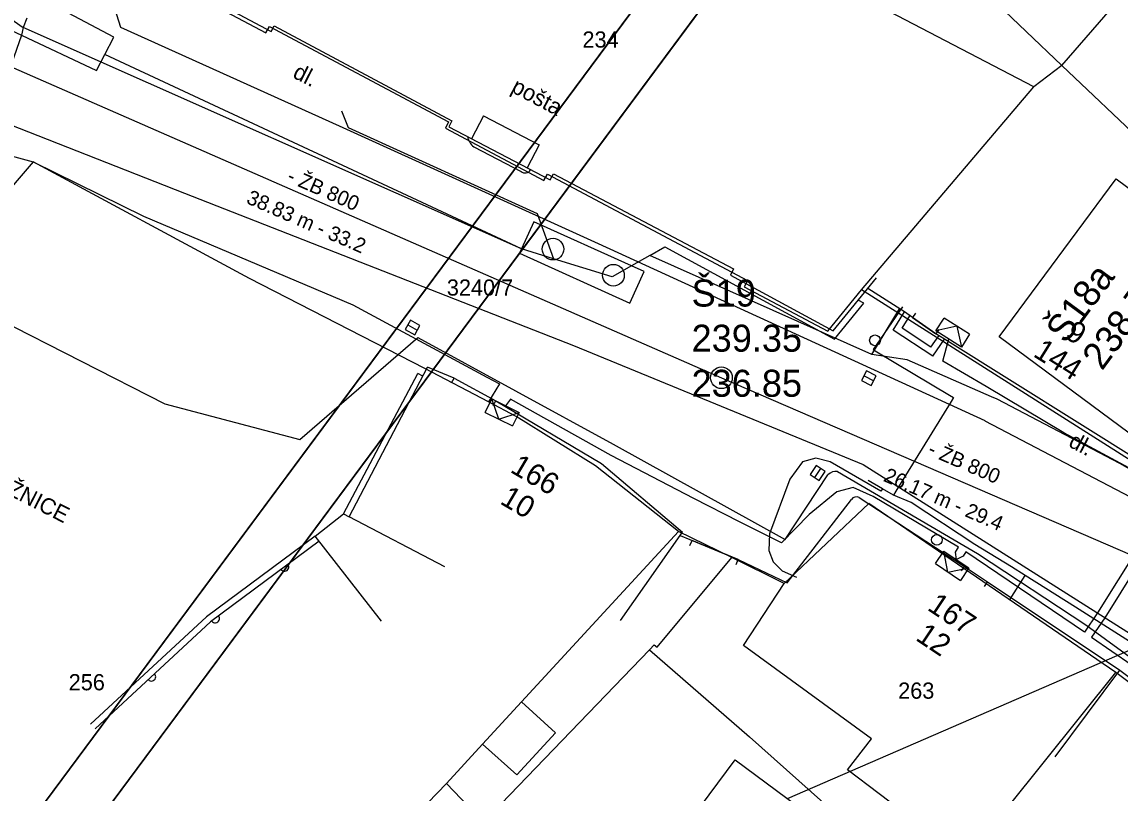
# Model space of a CAD drawing. Extents: x -601580 to 4, y -1204314 to 4.
# Drawn here: x -600492.6 to -600441.7, y -1203870.6 to -1203834.9 of the extents above; entities that cross this region are included whole.
import ezdxf

# ---------------------------------------------------------------- set-up
doc = ezdxf.new("R2010")
doc.units = 0
for name, color, linetype in [('00-EON NN', 7, 'Continuous'), ('00-INNOGY-STL', 7, 'Continuous'), ('00-KN-HRANICE PARCEL', 7, 'Continuous'), ('00-KN-PARC. CISLA', 7, 'Continuous'), ('00-KN-VNITRNI KRESBA', 7, 'Continuous'), ('00-POLOHOPIS', 7, 'Continuous'), ('00-RAZÍTKO', 7, 'Continuous'), ('00-SITE KOM. KABEL', 7, 'Continuous'), ('00-VAK-KANAL-POPIS', 7, 'Continuous'), ('00-VAK-KANAL-POTRUBI', 7, 'Continuous'), ('00-VAK-VODA-RAD IGIS', 7, 'Continuous'), ('11-REKONSTRUKCE KANALIZACE POPIS', 7, 'Continuous'), ('Vrstva 26', 7, 'Continuous'), ('Vrstva 27', 7, 'Continuous'), ('Vrstva 28', 7, 'Continuous'), ('Vrstva 31', 7, 'Continuous'), ('Vrstva 40', 7, 'Continuous'), ('Vrstva 41', 7, 'Continuous'), ('Vrstva 6', 7, 'Continuous'), ('Vrstva 9', 7, 'Continuous')]:
    doc.layers.add(name, color=color, linetype=linetype)

# ---------------------------------------------------------------- blocks, each defined once
blk = doc.blocks.new('6.14A_1016')
at = {"layer": 'Vrstva 28'}
blk.add_circle((0, 0), 0.25, dxfattribs=at)
blk = doc.blocks.new('6.14B_8')
at = {"layer": 'Vrstva 31'}
blk.add_circle((0, 0), 0.25, dxfattribs=at)
blk = doc.blocks.new('6.30_296')
at = {"layer": 'Vrstva 27'}
blk.add_line((-0.25, 0), (0.25, 0), dxfattribs=at)
blk.add_lwpolyline([(-0.249, -0.25), (0.25, -0.249), (0.249, 0.25), (-0.25, 0.249)], close=True, dxfattribs=at)
blk = doc.blocks.new('6.30_300')
at = {"layer": 'Vrstva 27'}
blk.add_line((-0.25, 0), (0.25, 0), dxfattribs=at)
blk.add_lwpolyline([(-0.25, -0.249), (0.249, -0.25), (0.25, 0.249), (-0.249, 0.25)], close=True, dxfattribs=at)
blk = doc.blocks.new('POS')
at = {"layer": 'Vrstva 41'}
blk.add_text('pošta', height=0.75, rotation=0, dxfattribs=at).set_placement((-1.238, -0.375))
blk = doc.blocks.new('DL_56')
at = {"layer": 'Vrstva 40'}
blk.add_text('dl.', height=0.75, rotation=0, dxfattribs=at).set_placement((-0.174, -0.375))
blk = doc.blocks.new('VCHOD_2486')
at = {"layer": 'Vrstva 6'}
blk.add_line((0, 0.25), (0, 0), dxfattribs=at)
blk = doc.blocks.new('VCHOD_2488')
at = {"layer": 'Vrstva 6'}
blk.add_line((0, 0.25), (0, 0), dxfattribs=at)
blk = doc.blocks.new('VCHOD_2490')
at = {"layer": 'Vrstva 6'}
blk.add_line((0, 0.25), (0, 0), dxfattribs=at)
blk = doc.blocks.new('VCHOD_2492')
at = {"layer": 'Vrstva 6'}
blk.add_line((0, 0.25), (0, 0), dxfattribs=at)
blk = doc.blocks.new('VCHOD_2494')
at = {"layer": 'Vrstva 6'}
blk.add_line((0, 0.25), (0, 0), dxfattribs=at)
blk = doc.blocks.new('VCHOD_2496')
at = {"layer": 'Vrstva 6'}
blk.add_line((0, 0.25), (0, 0), dxfattribs=at)
blk = doc.blocks.new('6.20D_500')
at = {"layer": 'Vrstva 27'}
blk.add_circle((0, 0), 0.5, dxfattribs=at)
blk = doc.blocks.new('6.20D_502')
at = {"layer": 'Vrstva 27'}
blk.add_circle((0, 0), 0.5, dxfattribs=at)
blk = doc.blocks.new('6.30_1136')
at = {"layer": 'Vrstva 27'}
blk.add_line((-0.25, 0), (0.25, 0), dxfattribs=at)
blk.add_lwpolyline([(-0.25, -0.25), (0.25, -0.25), (0.25, 0.25), (-0.25, 0.25)], close=True, dxfattribs=at)
blk = doc.blocks.new('VCHOD_4680')
at = {"layer": 'Vrstva 6'}
blk.add_line((0, 0.25), (0, 0), dxfattribs=at)
blk = doc.blocks.new('VCHOD_4682')
at = {"layer": 'Vrstva 6'}
blk.add_line((0, 0.25), (0, 0), dxfattribs=at)
blk = doc.blocks.new('NN630')
at = {"layer": 'Vrstva 9'}
for points in [[(-3, -700), (-703, 0)], [(-703, -700), (-703, 0), (697, 0), (697, -700)], [(-3, -700), (697, 0)], [(-703, -700), (697, -700)]]:
    blk.add_lwpolyline(points, dxfattribs=at)

msp = doc.modelspace()

# ---------------------------------------------------------------- linework, layer by layer
for points in [[(-600427.929, -1203789.586), (-600429.936, -1203788.096), (-600492.548, -1203872.448), (-600373.307, -1203960.957), (-600310.695, -1203876.605), (-600312.703, -1203875.115)], [(-600429.419, -1203791.594), (-600489.051, -1203871.931), (-600373.825, -1203957.46), (-600314.193, -1203877.122)]]:
    msp.add_lwpolyline(points)
at = {"layer": '00-EON NN'}
for points in [[(-600438.946, -1203855.441), (-600438.834, -1203855.528), (-600439.513, -1203856.54), (-600444.33, -1203853.94), (-600447.92, -1203851.79), (-600449.93, -1203850.62), (-600449.655, -1203849.593)], [(-600438.7, -1203855.126), (-600438.312, -1203855.428), (-600439.338, -1203856.638), (-600439.814, -1203857.561), (-600442.757, -1203862.28), (-600443.365, -1203863.167), (-600448.864, -1203859.443), (-600448.985, -1203859.656), (-600449.299, -1203859.803), (-600449.333, -1203859.458), (-600449.202, -1203859.228), (-600453.16, -1203856.89), (-600454.08, -1203856.47), (-600454.84, -1203856.67), (-600456.112, -1203857.726), (-600457.402, -1203859.03), (-600459.35, -1203858.06), (-600461.46, -1203856.98), (-600465.28, -1203854.99), (-600469.95, -1203852.39), (-600470.174, -1203852.686)], [(-600438.454, -1203854.81), (-600437.764, -1203855.351), (-600438.982, -1203856.822), (-600439.466, -1203857.759), (-600442.423, -1203862.5), (-600443.035, -1203863.393), (-600441.16, -1203864.7), (-600438.07, -1203867), (-600436.07, -1203868.9), (-600433.379, -1203871.043), (-600433.572, -1203871.222), (-600433.619, -1203871.529), (-600433.266, -1203871.492), (-600433.082, -1203871.316), (-600424.84, -1203880.03), (-600423.538, -1203881.525), (-600424.029, -1203882.002), (-600424.137, -1203882.385)]]:
    msp.add_lwpolyline(points, dxfattribs=at)
at = {"layer": '00-INNOGY-STL'}
msp.add_line((-600446.84, -1203861.68), (-600446.12, -1203860.55), dxfattribs=at)
for points in [[(-600451.79, -1203848.11), (-600453.15, -1203850.09), (-600452.98, -1203850.192), (-600449.624, -1203852.197), (-600449.429, -1203852.313), (-600449.536, -1203852.486), (-600452.096, -1203856.635), (-600452.21, -1203856.82)], [(-600452.72, -1203856.53), (-600452.8, -1203856.64), (-600455.14, -1203855.28), (-600455.81, -1203855.12), (-600456.42, -1203855.28), (-600457.01, -1203856.09), (-600457.95, -1203858.62), (-600457.99, -1203859.39), (-600457.78, -1203859.91), (-600457.36, -1203860.33), (-600456.7, -1203860.63)], [(-600437.06, -1203866.29), (-600441.96, -1203863.17), (-600443.79, -1203862.01), (-600446.12, -1203860.55), (-600446.75, -1203860.15), (-600448.44, -1203859.11), (-600451.4, -1203857.16), (-600452.21, -1203856.82), (-600452.72, -1203856.53), (-600453.39, -1203856.149)]]:
    msp.add_lwpolyline(points, dxfattribs=at)
at = {"layer": '00-KN-HRANICE PARCEL'}
for p, q in [((-600447.79, -1203833.72), (-600444.41, -1203836.94)), ((-600444.41, -1203836.94), (-600445.72, -1203837.92)), ((-600453.69, -1203847.32), (-600445.72, -1203837.92)), ((-600492.05, -1203841.39), (-600498.07, -1203848.43)), ((-600455.25, -1203849.24), (-600453.69, -1203847.32)), ((-600439.74, -1203856.17), (-600453.69, -1203847.32)), ((-600470.97, -1203852.51), (-600473.91, -1203850.97)), ((-600469.69, -1203853.18), (-600470.97, -1203852.51)), ((-600438.6, -1203867.53), (-600441.92, -1203865.04))]:
    msp.add_line(p, q, dxfattribs=at)
for points in [[(-600444.41, -1203836.94), (-600437.85, -1203829.38), (-600431.78, -1203822.39), (-600428.67, -1203818.94), (-600422.94, -1203812.58), (-600421.75, -1203813.53)], [(-600526.2, -1203826.91), (-600526.1, -1203826.81), (-600525.14, -1203825.82), (-600514.07, -1203833.85), (-600506.03, -1203839.63), (-600501.16, -1203843.35), (-600497.07, -1203841.1), (-600495.54, -1203840.6), (-600493.6, -1203840.98), (-600492.05, -1203841.39)], [(-600445.72, -1203837.92), (-600457.6, -1203831.73), (-600456.74, -1203830.05), (-600457.5, -1203829.65), (-600461.16, -1203827.74), (-600464.82, -1203825.83)], [(-600485.3, -1203832.02), (-600486.03, -1203832.9), (-600481.27, -1203835.43), (-600481.11, -1203835.14), (-600472.81, -1203839.55), (-600472.96, -1203839.84), (-600468.4, -1203842.26), (-600468.24, -1203841.97)], [(-600473.91, -1203850.97), (-600482.04, -1203846.79), (-600492.05, -1203841.39)], [(-600492.05, -1203841.39), (-600486.94, -1203843.91), (-600477.24, -1203848.02), (-600471.04, -1203851.37), (-600470.46, -1203851.68), (-600470.97, -1203852.51)], [(-600468.24, -1203841.97), (-600458.97, -1203846.89), (-600459.12, -1203847.19), (-600455.25, -1203849.24)], [(-600462.17, -1203858.51), (-600466.01, -1203855.47), (-600469.69, -1203853.18)], [(-600441.92, -1203865.04), (-600453.36, -1203857.22), (-600457.27, -1203860.92), (-600459.7, -1203859.72), (-600462.17, -1203858.51)], [(-600472.91, -1203870.18), (-600471.24, -1203868.36), (-600469.43, -1203866.39), (-600462.17, -1203858.51)], [(-600472.91, -1203870.18), (-600471.19, -1203871.97), (-600463.51, -1203863.99), (-600458.88, -1203868.01), (-600450.74, -1203875.27)], [(-600450.74, -1203875.27), (-600448.86, -1203873.69), (-600448.59, -1203873.35), (-600441.92, -1203865.04)], [(-600488.22, -1203886.79), (-600487.52, -1203886.04), (-600480.96, -1203878.77), (-600477.7, -1203875.12), (-600472.91, -1203870.18)]]:
    msp.add_lwpolyline(points, dxfattribs=at)
at = {"layer": '00-KN-VNITRNI KRESBA'}
for p, q in [((-600444.41, -1203836.94), (-600431.61, -1203849.11)), ((-600459.15, -1203863.79), (-600457.27, -1203860.92)), ((-600453.23, -1203868.11), (-600459.15, -1203863.79)), ((-600454.34, -1203869.54), (-600453.23, -1203868.11)), ((-600448.86, -1203873.69), (-600454.34, -1203869.54))]:
    msp.add_line(p, q, dxfattribs=at)
for points in [[(-600463.51, -1203863.99), (-600463.29, -1203863.75), (-600463.16, -1203863.87), (-600459.7, -1203859.72)], [(-600471.24, -1203868.36), (-600469.66, -1203869.78), (-600467.87, -1203867.83), (-600469.43, -1203866.39)]]:
    msp.add_lwpolyline(points, dxfattribs=at)
at = {"layer": '00-POLOHOPIS'}
for p, q in [((-600485.799, -1203832.816), (-600481.035, -1203835.37)), ((-600488.398, -1203833.937), (-600488, -1203835.171)), ((-600481.035, -1203835.37), (-600480.888, -1203835.096)), ((-600480.888, -1203835.096), (-600472.658, -1203839.498)), ((-600488, -1203835.171), (-600477.879, -1203839.734)), ((-600472.658, -1203839.498), (-600472.805, -1203839.772)), ((-600471.191, -1203839.263), (-600471.749, -1203840.326)), ((-600471.191, -1203839.263), (-600468.62, -1203840.612)), ((-600477.879, -1203839.734), (-600465.884, -1203845.175)), ((-600472.805, -1203839.772), (-600468.109, -1203842.237)), ((-600471.652, -1203840.701), (-600469.46, -1203841.845)), ((-600468.62, -1203840.612), (-600469.178, -1203841.675)), ((-600468.109, -1203842.237), (-600467.959, -1203841.953)), ((-600467.959, -1203841.953), (-600459.616, -1203846.354)), ((-600465.884, -1203845.175), (-600447.98, -1203853.374)), ((-600459.616, -1203846.354), (-600459.766, -1203846.638)), ((-600459.766, -1203846.638), (-600455.01, -1203849.224)), ((-600455.01, -1203849.224), (-600453.003, -1203846.774)), ((-600496.94, -1203846.998), (-600485.948, -1203852.604)), ((-600451.707, -1203848.348), (-600453.405, -1203847.265)), ((-600452.224, -1203849.191), (-600451.707, -1203848.348)), ((-600451.816, -1203849.1), (-600451.46, -1203848.519)), ((-600451.329, -1203848.609), (-600451.707, -1203848.348)), ((-600450.253, -1203849.358), (-600451.329, -1203848.609)), ((-600451.329, -1203848.609), (-600450.253, -1203849.358)), ((-600450.397, -1203850.397), (-600452.224, -1203849.191)), ((-600450.478, -1203849.983), (-600451.816, -1203849.1)), ((-600479.699, -1203854.249), (-600474.24, -1203849.526)), ((-600474.24, -1203849.526), (-600465.188, -1203854.472)), ((-600450.478, -1203849.983), (-600450.11, -1203849.445)), ((-600450.397, -1203850.397), (-600449.853, -1203849.6)), ((-600449.853, -1203849.6), (-600450.253, -1203849.358)), ((-600439.508, -1203856.077), (-600449.853, -1203849.6)), ((-600477.68, -1203857.692), (-600474.231, -1203851.199)), ((-600477.415, -1203857.832), (-600473.786, -1203850.895)), ((-600474.006, -1203851.316), (-600474.231, -1203851.199)), ((-600472.562, -1203851.414), (-600473.786, -1203850.895)), ((-600472.562, -1203851.414), (-600470.63, -1203852.46)), ((-600472.562, -1203851.414), (-600470.63, -1203852.46)), ((-600485.948, -1203852.604), (-600479.699, -1203854.249)), ((-600447.98, -1203853.384), (-600439.732, -1203857.699)), ((-600465.188, -1203854.472), (-600457.23, -1203858.885)), ((-600457.23, -1203858.885), (-600455.245, -1203855.889)), ((-600454.797, -1203855.729), (-600448.32, -1203859.531)), ((-600453.804, -1203856.941), (-600448.925, -1203860.122)), ((-600457.14, -1203860.886), (-600454.163, -1203857.021)), ((-600478.993, -1203858.718), (-600477.68, -1203857.692)), ((-600477.68, -1203857.692), (-600477.415, -1203857.832)), ((-600472.985, -1203860.15), (-600477.415, -1203857.832)), ((-600475.914, -1203862.658), (-600478.993, -1203858.718)), ((-600464.855, -1203862.627), (-600461.981, -1203858.536)), ((-600462.096, -1203858.7), (-600459.397, -1203859.809)), ((-600459.397, -1203859.809), (-600461.541, -1203858.928)), ((-600459.397, -1203859.809), (-600457.14, -1203860.886)), ((-600448.32, -1203859.531), (-600443.309, -1203862.824)), ((-600448.925, -1203860.122), (-600447.853, -1203860.844)), ((-600448.925, -1203860.122), (-600447.853, -1203860.844)), ((-600447.853, -1203860.844), (-600441.737, -1203864.927)), ((-600443.309, -1203862.824), (-600437.563, -1203867.011)), ((-600444.728, -1203868.933), (-600441.737, -1203864.927)), ((-600441.737, -1203864.927), (-600438.303, -1203867.491))]:
    msp.add_line(p, q, dxfattribs=at)
for points in [[(-600470.63, -1203852.46), (-600465.734, -1203855.355), (-600461.981, -1203858.536)], [(-600478.993, -1203858.718), (-600484.025, -1203862.455), (-600489.391, -1203867.431)], [(-600478.808, -1203858.955), (-600483.833, -1203862.686), (-600489.187, -1203867.651)], [(-600478.808, -1203858.955), (-600483.833, -1203862.686), (-600489.187, -1203867.651)]]:
    msp.add_lwpolyline(points, dxfattribs=at)
for centre, radius, start, end in [((-600471.217, -1203840.128), 0.719, 188.2843, 232.7489), ((-600469.275, -1203841.602), 0.305, 232.6906, 328.4809), ((-600454.869, -1203856.234), 0.511, 81.885, 137.4227), ((-600453.937, -1203857.19), 0.282, 61.9094, 143.2158), ((-600480.414, -1203860.147), 0.2, 216.592, 36.5948), ((-600483.625, -1203862.532), 0.2, 216.592, 36.5948), ((-600486.576, -1203865.23), 0.2, 222.8397, 42.8425)]:
    msp.add_arc(centre, radius, start, end, dxfattribs=at)
at = {"layer": '00-RAZÍTKO'}
for points in [[(-600492.548, -1203872.448), (-600304.712, -1203619.391), (-600185.471, -1203707.9), (-600373.307, -1203960.957)], [(-600489.051, -1203871.931), (-600304.195, -1203622.889), (-600188.969, -1203708.417), (-600373.825, -1203957.46)]]:
    msp.add_lwpolyline(points, close=True, dxfattribs=at)
at = {"layer": '00-SITE KOM. KABEL'}
for points in [[(-600499.06, -1203830.56), (-600492.51, -1203835.18)], [(-600492.338, -1203834.75), (-600492.51, -1203835.18)], [(-600492.51, -1203835.18), (-600492.59, -1203835.53), (-600494.35, -1203840.53), (-600496.33, -1203846.9)], [(-600467.951, -1203845.887), (-600469.44, -1203845.43), (-600492.51, -1203835.18)], [(-600467.951, -1203845.887), (-600469.44, -1203845.43), (-600492.51, -1203835.18)], [(-600469.44, -1203845.43), (-600488.73, -1203836.43)], [(-600477.78, -1203839.031), (-600477.466, -1203839.807), (-600468.712, -1203843.784), (-600467.951, -1203845.887)], [(-600463.5, -1203845.73), (-600464.35, -1203846.21)], [(-600463.5, -1203845.73), (-600464.35, -1203846.21)], [(-600463.5, -1203845.73), (-600462.8, -1203845.332), (-600454.941, -1203849.599), (-600453.58, -1203847.939), (-600453.845, -1203847.799)], [(-600453.22, -1203850.31), (-600463.5, -1203845.73)], [(-600453.22, -1203850.31), (-600463.5, -1203845.73)], [(-600464.35, -1203846.21), (-600465.24, -1203846.72), (-600467.951, -1203845.887)], [(-600464.35, -1203846.21), (-600465.24, -1203846.72), (-600467.951, -1203845.887)], [(-600453.22, -1203850.31), (-600451.93, -1203848.2)], [(-600451.58, -1203850.57), (-600453.22, -1203850.31)], [(-600451.58, -1203850.57), (-600453.22, -1203850.31)], [(-600447.41, -1203852.39), (-600447.68, -1203852.27), (-600451.58, -1203850.57)], [(-600447.41, -1203852.39), (-600447.68, -1203852.27), (-600451.58, -1203850.57)], [(-600441.73, -1203855.36), (-600447.41, -1203852.39)], [(-600441.73, -1203855.36), (-600447.41, -1203852.39)], [(-600441.27, -1203855.62), (-600441.73, -1203855.36)], [(-600441.27, -1203855.62), (-600441.73, -1203855.36)]]:
    msp.add_lwpolyline(points, dxfattribs=at)
for points in [[(-600492.31, -1203833.18), (-600493.1, -1203834.77), (-600493.32, -1203835.19), (-600492.59, -1203835.53), (-600489.11, -1203837.17), (-600488.73, -1203836.43), (-600488.31, -1203835.63), (-600490.42, -1203834.52), (-600490.88, -1203833.89), (-600491.81, -1203833.43)], [(-600468.86, -1203844.17), (-600469.44, -1203845.43), (-600469.53, -1203845.63), (-600464.42, -1203847.94), (-600463.76, -1203846.48), (-600464.35, -1203846.21)]]:
    msp.add_lwpolyline(points, close=True, dxfattribs=at)
at = {"layer": '00-VAK-KANAL-POTRUBI'}
for p, q in [((-600495.75, -1203835.832), (-600460.179, -1203851.393)), ((-600460.179, -1203851.393), (-600436.153, -1203861.776))]:
    msp.add_line(p, q, dxfattribs=at)
msp.add_circle((-600460.179, -1203851.393), 0.5, dxfattribs=at)
at = {"layer": '00-VAK-VODA-RAD IGIS'}
for points in [[(-600495.042, -1203838.922), (-600493.648, -1203839.468), (-600485.045, -1203842.841)], [(-600485.045, -1203842.841), (-600467.036, -1203849.899), (-600453.613, -1203855.401), (-600438.627, -1203864.89), (-600435.585, -1203867.866)]]:
    msp.add_lwpolyline(points, dxfattribs=at)
at = {"layer": '11-REKONSTRUKCE KANALIZACE POPIS'}
msp.add_line((-600457.123, -1203870.869), (-600436.482, -1203861.919), dxfattribs=at)
for points in [[(-600447.325, -1203849.491), (-600441.899, -1203842.18), (-600435.46, -1203846.959), (-600440.887, -1203854.27)], [(-600447.325, -1203849.491), (-600441.899, -1203842.18), (-600435.46, -1203846.959), (-600440.887, -1203854.27)], [(-600468.366, -1203880.954), (-600459.545, -1203869.071), (-600454.701, -1203872.667), (-600463.521, -1203884.55)]]:
    msp.add_lwpolyline(points, close=True, dxfattribs=at)

# ---------------------------------------------------------------- block references
at = {"layer": '00-POLOHOPIS'}
for name, p, xscale, yscale, rotation in [('POS', (-600468.697, -1203838.384), 1.0000004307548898, 1.0000004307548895, -27.88972547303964), ('6.30_1136', (-600474.483, -1203849.066), 0.9999988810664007, 0.9999988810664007, -28.6522798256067), ('VCHOD_2488', (-600451.329, -1203848.609), 1.00000061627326, 1.00000061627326, -34.84170613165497), ('6.14B_8', (-600453.068, -1203849.659), 1.00000140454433, 1.0000014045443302, -40.3819075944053), ('VCHOD_2486', (-600450.253, -1203849.358), 1.00000061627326, 1.00000061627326, -34.84170613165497), ('6.30_296', (-600453.35, -1203851.412), 1.00000153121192, 1.00000153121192, -27.61654494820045), ('VCHOD_4680', (-600472.562, -1203851.414), 1.0000012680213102, 1.0000012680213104, 151.5685960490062), ('VCHOD_4682', (-600470.63, -1203852.46), 1.0000012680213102, 1.0000012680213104, 151.5685960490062), ('DL_56', (-600443.827, -1203854.299), 1.00000153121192, 1.00000153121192, -27.61654494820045), ('6.30_300', (-600455.72, -1203855.802), 1.00000159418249, 1.00000159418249, 56.473616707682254), ('VCHOD_2490', (-600461.541, -1203858.928), 0.99999951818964, 0.9999995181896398, 157.6614716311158), ('6.14A_1016', (-600450.203, -1203858.894), 1.00000140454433, 1.0000014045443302, -40.3819075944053), ('VCHOD_2492', (-600459.397, -1203859.809), 0.99999951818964, 0.9999995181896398, 157.6614716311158), ('VCHOD_2494', (-600448.925, -1203860.122), 1.00000090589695, 1.0000009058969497, 146.039467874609), ('VCHOD_2496', (-600447.853, -1203860.844), 1.00000090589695, 1.0000009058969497, 146.039467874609)]:
    msp.add_blockref(name, p, dxfattribs=dict(at, xscale=xscale, yscale=yscale, rotation=rotation))
at = {"layer": '00-POLOHOPIS', "rotation": 90}
for name, p in [('6.20D_502', (-600467.978, -1203845.437)), ('6.20D_500', (-600465.18, -1203846.646))]:
    msp.add_blockref(name, p, dxfattribs=at)
at = {"layer": 'Vrstva 26'}
for p, xscale, yscale, rotation in [((-600449.655, -1203849.592), 0.001, 0.001, 147.6221888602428), ((-600470.174, -1203852.687), 0.0010000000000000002, 0.0010000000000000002, -26.37312497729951), ((-600449.299, -1203859.803), 0.001, 0.001, -33.67943898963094)]:
    msp.add_blockref('NN630', p, dxfattribs=dict(at, xscale=xscale, yscale=yscale, rotation=rotation))

# ---------------------------------------------------------------- texts
at = {"layer": '00-KN-PARC. CISLA'}
for s, p in [('234', (-600466.614, -1203836.11)), ('3240/7', (-600472.893, -1203847.59)), ('256', (-600490.404, -1203865.86)), ('263', (-600451.994, -1203866.25))]:
    msp.add_text(s, height=0.75, dxfattribs=at).set_placement(p)
at = {"layer": '00-POLOHOPIS'}
for s, height, rotation, p in [('dl.', 0.75, 332.9781, (-600480.079, -1203837.474)), ('9', 1, 327.9493, (-600444.323, -1203849.522)), ('144', 1, 327.9493, (-600445.789, -1203850.374)), ('166', 1, 329.4042, (-600470.009, -1203855.731)), ('TRŽNICE', 0.75, 332.9781, (-600494.495, -1203856.163)), ('10', 1, 329.4042, (-600470.482, -1203857.194)), ('167', 1, 326.2732, (-600450.694, -1203862.11)), ('12', 1, 326.2732, (-600451.234, -1203863.507))]:
    msp.add_text(s, height=height, rotation=rotation, dxfattribs=at).set_placement(p)
at = {"layer": '00-VAK-KANAL-POPIS'}
for s, height, rotation, p in [('- ŽB 800', 0.6824, 336.3722, (-600480.344, -1203842.289)), ('38.83 m - 33.2', 0.68241, 336.3722, (-600482.225, -1203843.294)), ('- ŽB 800', 0.6824, 336.6274, (-600450.67, -1203854.93)), ('26.17 m - 29.4', 0.68241, 336.6274, (-600452.722, -1203856.159))]:
    msp.add_text(s, height=height, rotation=rotation, dxfattribs=at).set_placement(p)
for s, p in [('Š19', (-600461.56, -1203848.097)), ('239.35', (-600461.56, -1203850.185)), ('236.85', (-600461.56, -1203852.273))]:
    msp.add_text(s, height=1.25, dxfattribs=at).set_placement(p)
at = {"layer": '11-REKONSTRUKCE KANALIZACE POPIS'}
for s, p in [('Š18a', (-600444.236, -1203849.862)), ('238.79', (-600442.555, -1203851.1))]:
    msp.add_text(s, height=1.25, rotation=53.6226, dxfattribs=at).set_placement(p)

doc.saveas('drawing.dxf')
